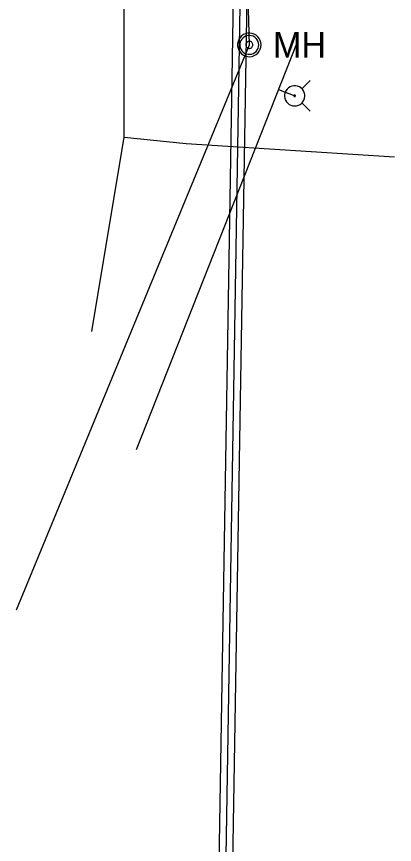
# Model space of a CAD drawing. Extents: x 596028 to 606371, y 330010 to 403088.
# Drawn here: x 603838.1 to 603935.8, y 337694 to 337908.1 of the extents above; entities that cross this region are included whole.
import ezdxf

# ---------------------------------------------------------------- set-up
doc = ezdxf.new("R2010")
doc.units = 0
for name, color, linetype in [('E_UTL_G_UG', 7, 'Continuous'), ('E_UTL_SAN', 7, 'Continuous'), ('E_UTL_SAN_MH', 7, 'Continuous'), ('E_UTL_SAN_UG', 7, 'Continuous'), ('E_UTL_SAN_UG_MMSD', 7, 'Continuous'), ('E_UTL_SAN_UG_OUTER_LIMITS', 7, 'Continuous'), ('E_UTL_W_UG', 7, 'Continuous'), ('E_UTL_WHydrant', 7, 'Continuous')]:
    doc.layers.add(name, color=color, linetype=linetype)

# ---------------------------------------------------------------- blocks, each defined once
blk = doc.blocks.new('ACAD_PROXY_ENTITY_12')
at = {"layer": 'E_UTL_SAN'}
for points in [[(1841881.85, 1030282.67), (1841881.68, 1030284.44), (1841881.18, 1030286.13), (1841880.37, 1030287.71), (1841879.28, 1030289.1), (1841877.94, 1030290.26), (1841876.41, 1030291.15), (1841874.73, 1030291.72), (1841872.98, 1030291.98), (1841871.21, 1030291.89), (1841869.49, 1030291.47), (1841867.88, 1030290.74), (1841866.44, 1030289.71), (1841865.22, 1030288.43), (1841864.26, 1030286.94), (1841863.6, 1030285.3), (1841863.27, 1030283.56), (1841863.27, 1030281.79), (1841863.6, 1030280.05), (1841864.26, 1030278.41), (1841865.22, 1030276.92), (1841866.44, 1030275.63), (1841867.88, 1030274.61), (1841869.49, 1030273.87), (1841871.21, 1030273.45), (1841872.98, 1030273.37), (1841874.73, 1030273.62), (1841876.41, 1030274.2), (1841877.94, 1030275.09), (1841879.28, 1030276.25), (1841880.37, 1030277.64), (1841881.18, 1030279.21), (1841881.68, 1030280.91), (1841881.85, 1030282.67)], [(1841879.99, 1030282.67), (1841879.85, 1030284.08), (1841879.45, 1030285.44), (1841878.8, 1030286.7), (1841877.93, 1030287.81), (1841876.86, 1030288.74), (1841875.63, 1030289.45), (1841874.29, 1030289.91), (1841872.89, 1030290.12), (1841871.48, 1030290.05), (1841870.1, 1030289.71), (1841868.81, 1030289.13), (1841867.66, 1030288.3), (1841866.68, 1030287.28), (1841865.91, 1030286.09), (1841865.39, 1030284.77), (1841865.12, 1030283.38), (1841865.12, 1030281.97), (1841865.39, 1030280.57), (1841865.91, 1030279.26), (1841866.68, 1030278.07), (1841867.66, 1030277.04), (1841868.81, 1030276.22), (1841870.1, 1030275.63), (1841871.48, 1030275.3), (1841872.89, 1030275.23), (1841874.29, 1030275.43), (1841875.63, 1030275.9), (1841876.86, 1030276.6), (1841877.93, 1030277.53), (1841878.8, 1030278.65), (1841879.45, 1030279.9), (1841879.85, 1030281.26), (1841879.99, 1030282.67)], [(1841875.33, 1030282.67), (1841875.28, 1030283.2), (1841875.13, 1030283.71), (1841874.89, 1030284.18), (1841874.56, 1030284.6), (1841874.16, 1030284.95), (1841873.7, 1030285.21), (1841873.2, 1030285.39), (1841872.67, 1030285.46), (1841872.14, 1030285.44), (1841871.62, 1030285.31), (1841871.14, 1030285.09), (1841870.71, 1030284.78), (1841870.34, 1030284.4), (1841870.05, 1030283.95), (1841869.86, 1030283.46), (1841869.76, 1030282.94), (1841869.76, 1030282.41), (1841869.86, 1030281.89), (1841870.05, 1030281.39), (1841870.34, 1030280.95), (1841870.71, 1030280.56), (1841871.14, 1030280.25), (1841871.62, 1030280.03), (1841872.14, 1030279.91), (1841872.67, 1030279.88), (1841873.2, 1030279.96), (1841873.7, 1030280.13), (1841874.16, 1030280.4), (1841874.56, 1030280.75), (1841874.89, 1030281.16), (1841875.13, 1030281.63), (1841875.28, 1030282.14), (1841875.33, 1030282.67)]]:
    blk.add_lwpolyline(points, dxfattribs=at)
blk.add_text('MH', height=20.117, dxfattribs=at).set_placement((1841891.16, 1030272.61))
blk = doc.blocks.new('ACAD_PROXY_ENTITY_13')
at = {"layer": 'E_UTL_WHydrant'}
for points in [[(1844020.51, 1030441.91), (1844027.04, 1030448.45)], [(1844014.92, 1030428.33), (1844016.43, 1030428.47), (1844017.89, 1030428.9), (1844019.24, 1030429.6), (1844020.43, 1030430.54), (1844021.43, 1030431.69), (1844022.19, 1030433), (1844022.68, 1030434.44), (1844022.9, 1030435.94), (1844022.83, 1030437.46), (1844022.47, 1030438.94), (1844021.84, 1030440.32), (1844020.96, 1030441.56), (1844019.86, 1030442.61), (1844018.58, 1030443.43), (1844017.17, 1030443.99), (1844015.68, 1030444.28), (1844014.16, 1030444.28), (1844012.66, 1030443.99), (1844011.25, 1030443.43), (1844009.97, 1030442.61), (1844008.87, 1030441.56), (1844007.99, 1030440.32), (1844007.36, 1030438.94), (1844007, 1030437.46), (1844006.93, 1030435.94), (1844007.15, 1030434.44), (1844007.64, 1030433), (1844008.4, 1030431.69), (1844009.4, 1030430.54), (1844010.59, 1030429.6), (1844011.94, 1030428.9), (1844013.4, 1030428.47), (1844014.92, 1030428.33)], [(1844014.92, 1030435.71), (1844015.03, 1030435.72), (1844015.14, 1030435.76), (1844015.25, 1030435.81), (1844015.34, 1030435.88), (1844015.41, 1030435.97), (1844015.47, 1030436.07), (1844015.51, 1030436.18), (1844015.53, 1030436.3), (1844015.52, 1030436.41), (1844015.49, 1030436.52), (1844015.45, 1030436.63), (1844015.38, 1030436.72), (1844015.29, 1030436.8), (1844015.2, 1030436.87), (1844015.09, 1030436.91), (1844014.97, 1030436.93), (1844014.86, 1030436.93), (1844014.74, 1030436.91), (1844014.64, 1030436.87), (1844014.54, 1030436.8), (1844014.45, 1030436.72), (1844014.39, 1030436.63), (1844014.34, 1030436.52), (1844014.31, 1030436.41), (1844014.3, 1030436.3), (1844014.32, 1030436.18), (1844014.36, 1030436.07), (1844014.42, 1030435.97), (1844014.49, 1030435.88), (1844014.59, 1030435.81), (1844014.69, 1030435.76), (1844014.8, 1030435.72), (1844014.92, 1030435.71)], [(1844020.51, 1030430.73), (1844027.04, 1030424.2)]]:
    blk.add_lwpolyline(points, dxfattribs=at)

msp = doc.modelspace()

# ---------------------------------------------------------------- linework, layer by layer
at = {"layer": 'E_UTL_G_UG'}
for points in [[(603857.61, 337826.63), (603865.95, 337876.92), (603866.02, 337966.94), (603882.73, 337968.38), (603883.92, 338010.64)], [(603865.95, 337876.92), (603881.93, 337875.2), (603935.84, 337871.78)]]:
    msp.add_lwpolyline(points, dxfattribs=at)
at = {"layer": 'E_UTL_SAN_UG'}
for p, q in [((603898.31, 337900.75), (603895.55, 338024.99)), ((603838.09, 337754.66), (603898.31, 337900.75))]:
    msp.add_line(p, q, dxfattribs=at)
at = {"layer": 'E_UTL_SAN_UG_MMSD'}
msp.add_lwpolyline([(603886.8, 337355.91), (603897.65, 338015.63)], dxfattribs=at)
at = {"layer": 'E_UTL_SAN_UG_OUTER_LIMITS'}
for p, q in [((603885.05, 337355.94), (603895.92, 338017.08)), ((603888.55, 337355.88), (603899.38, 338014.52))]:
    msp.add_line(p, q, dxfattribs=at)
at = {"layer": 'E_UTL_W_UG'}
for p, q in [((603869.13, 337796.16), (603910.57, 337901.11)), ((603905.87, 337889.19), (603910.05, 337887.54))]:
    msp.add_line(p, q, dxfattribs=at)

# ---------------------------------------------------------------- block references
at = {"layer": 'E_UTL_SAN_MH', "xscale": 0.32808333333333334, "yscale": 0.32808333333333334}
msp.add_blockref('ACAD_PROXY_ENTITY_12', (-389.37, -117.83), dxfattribs=at)
at = {"layer": 'E_UTL_WHydrant', "xscale": 0.32808333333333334, "yscale": 0.32808333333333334}
msp.add_blockref('ACAD_PROXY_ENTITY_13', (-1080.52, -181.42), dxfattribs=at)

doc.saveas('drawing.dxf')
